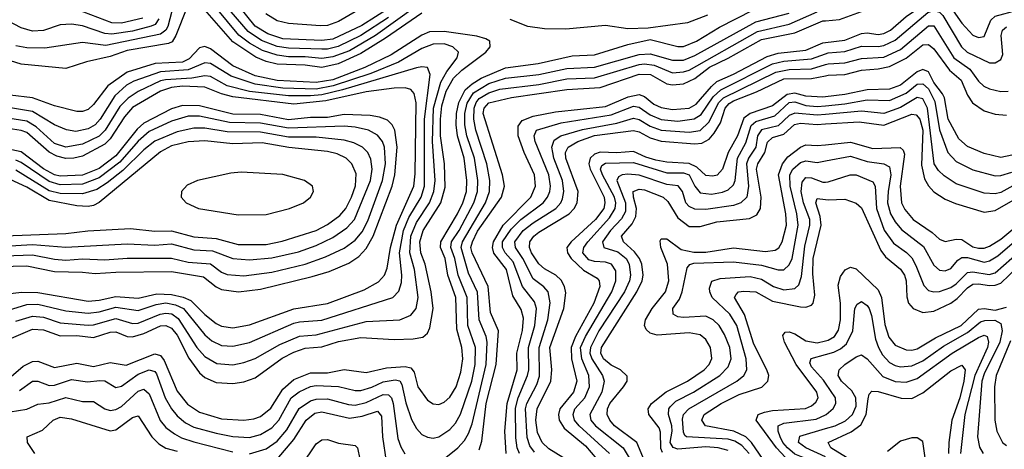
# Model space of a CAD drawing. Header units: inches. Extents: x 884549 to 1028252, y 526810 to 653624.
# Tile 369 of 656: x 907104 to 910643, y 617285 to 618827. Entities that reach past the tile are written whole.
import ezdxf

# ---------------------------------------------------------------- set-up
doc = ezdxf.new("R2010")
doc.units = ezdxf.units.IN
doc.header["$MEASUREMENT"] = 0
doc.layers.add('A9601', color=7, linetype='Continuous')
doc.layers.add('A9611', color=7, linetype='Continuous')

msp = doc.modelspace()

# ---------------------------------------------------------------- linework, layer by layer
at = {"layer": 'A9601', "color": 5}
for points, elevation in [([(908431.8, 618868.2), (908333.7, 618806.3), (908230, 618757.7), (908190, 618751.8), (908050, 618757.9), (907995.8, 618775.8), (907950, 618804.3), (907865.5, 618910)], 3120), ([(907704.9, 618870), (907665.1, 618770), (907652, 618748), (907638.6, 618741.4), (907490, 618716.6), (907430, 618695), (907343.9, 618676.1), (907270, 618651.7), (907110, 618667.7), (906990, 618704.1)], 3180), ([(907073.6, 617546.4), (907116.7, 617583.3), (907150, 617600.4), (907170, 617601.2), (907230, 617578.7), (907310, 617594.3), (907370, 617582.8), (907430, 617596.5), (907486.7, 617586.7), (907590, 617627.4), (907610, 617621.5), (907624.1, 617604.1), (907670, 617493.4), (907707.1, 617447.1), (907750, 617418.3), (907830, 617394.7), (907910, 617390.1), (907945.3, 617394.7), (907970, 617403.5), (908006.8, 617433.2), (908050, 617501.1), (908090, 617535.9), (908150, 617559.9), (908210, 617559.8), (908270, 617571.3), (908350, 617560.4), (908422.9, 617577.1), (908490, 617582.7), (908510, 617577.6), (908522.5, 617562.5), (908535.4, 617510), (908570, 617462), (908590, 617448.1), (908610, 617446.1), (908630, 617454), (908650, 617472.1), (908673.3, 617510), (908690, 617561.5), (908696.8, 617610), (908692.8, 617650), (908675.8, 617715.8), (908671.6, 617830), (908643.5, 617910), (908633.7, 617970), (908616.8, 618010), (908617.7, 618030), (908677.1, 618130), (908697, 618170), (908709.8, 618210), (908710.7, 618250), (908701.4, 618330), (908677.8, 618410), (908673, 618450), (908674.3, 618490), (908682.3, 618530), (908705, 618575), (908730, 618597.4), (908762.9, 618617.1), (908850, 618653.8), (908967.3, 618670), (909090, 618696.9), (909170, 618701.3), (909290, 618738.2), (909370, 618756.4), (909470, 618730.5), (909490, 618730.5), (909536.4, 618750), (909619.5, 618800.5), (909739.1, 618860.9)], 3180), ([(907659, 618890), (907636.9, 618803.1), (907630, 618789.4), (907610, 618775.2), (907414.2, 618734.2), (907330, 618745), (907194.9, 618725.1), (907130, 618725.9), (907090, 618733.5)], 3160), ([(907547, 618833), (907470, 618814.8), (907436, 618816), (907310, 618864.1)], 3120), ([(908550, 618850), (908419.4, 618760.6), (908330, 618706), (908248.6, 618668.6), (908190, 618655.1), (908130, 618663.3), (908030, 618667.7), (907990, 618676.7), (907952.6, 618692.6), (907870, 618747.5), (907770, 618862.6)], 3180), ([(908527.1, 618872.9), (908383.2, 618770), (908290, 618715.7), (908230, 618693.2), (908190, 618687.8), (908130, 618694.2), (908070, 618693.3), (908030, 618699.2), (907976.5, 618716.5), (907930, 618742.3), (907892.1, 618772.1), (907810.2, 618870)], 3160), ([(908430, 618835.5), (908330, 618770.8), (908248.7, 618731.3), (908210, 618721.3), (908190, 618720.9), (908070, 618725), (908030, 618731.4), (907972.9, 618752.9), (907925.1, 618785.1), (907841.5, 618881.5)], 3140), ([(908370.3, 618890), (908250, 618820.5), (908210, 618806), (908184.8, 618804.8), (908070, 618813.4), (908030, 618823.5), (907988.3, 618848.3)], 3080), ([(907604.7, 618830), (907591.3, 618810), (907576.6, 618803.4), (907510, 618786.4), (907435.6, 618775.6), (907410, 618778), (907330, 618805.6), (907290, 618811.3), (907250, 618808.1), (907190, 618788.6), (907150, 618786.3), (907110, 618798.2), (907007.8, 618850)], 3140), ([(907104, 617496), (907150, 617530.1), (907170, 617529.6), (907210, 617513.8), (907230, 617515.1), (907290, 617536.1), (907347.6, 617527.6), (907392.5, 617532.5), (907410.8, 617530.8), (907450, 617506.9), (907470, 617512), (907530, 617554.7), (907570, 617570.6), (907590, 617564.4), (907596.1, 617556.1), (907626.7, 617470), (907650, 617430.1), (907670, 617405.3), (907700.3, 617380.3), (907730, 617364.3), (907810, 617343), (907870, 617331.7), (907930, 617327.7), (907970, 617337.9), (908010, 617362.7), (908035.4, 617390), (908079.8, 617470), (908108.3, 617491.7), (908150, 617511.1), (908170, 617514.4), (908250, 617511.2), (908310, 617496.7), (908330, 617496.5), (908370, 617508.1), (908410, 617527.9), (908454, 617534), (908470.7, 617530.7), (908477.2, 617517.2), (908491.9, 617451.9), (908512.5, 617392.5), (908530, 617359.8), (908550, 617338.9), (908570, 617328.5), (908590, 617325.5), (908610, 617329.6), (908650, 617356.4), (908670, 617379.3), (908688.8, 617411.2), (908729.7, 617530), (908741.7, 617590), (908742.4, 617650), (908715.4, 617730), (908712.8, 617830), (908679.6, 617910), (908668.3, 617970), (908654, 618010), (908656.7, 618030), (908683.4, 618070), (908736.5, 618170), (908749.8, 618210), (908750.6, 618250), (908739, 618330), (908711.6, 618410), (908704.2, 618450), (908704.6, 618490), (908712, 618528), (908735.1, 618564.9), (908790, 618597.5), (908850, 618617.4), (908970, 618630), (909070, 618652.4), (909170, 618656.8), (909330, 618702), (909370, 618704.5), (909450, 618682.3), (909490, 618682.3), (909530, 618698), (909750, 618819.1), (909869.9, 618850)], 3160), ([(908630, 617251.3), (908678.4, 617290), (908703, 617317), (908717.6, 617342.4), (908730, 617376.5), (908780.3, 617590), (908783.9, 617670), (908780.4, 617690), (908755.9, 617750), (908749.4, 617849.4), (908717, 617917), (908690.3, 618010), (908695.1, 618030), (908778.1, 618170), (908792.8, 618210), (908793.9, 618250), (908783.2, 618310), (908743.9, 618430), (908736.5, 618470), (908738.1, 618510), (908744.9, 618530), (908756, 618544), (908790, 618565), (908830, 618577.4), (908970, 618594.7), (909070, 618614.2), (909170, 618618.7), (909330, 618666.7), (909350, 618668.8), (909383.9, 618663.9), (909450, 618636.8), (909490, 618639.4), (909510, 618646.1), (909755.7, 618784.3), (909870, 618810.4), (909970, 618854.7)], 3140), ([(909576.2, 618843.8), (909504.2, 618815.8), (909363.3, 618796.7), (909290, 618793.7), (909210, 618806), (909066.7, 618793.3), (908990, 618794.6), (908930, 618803.1), (908867.2, 618827.2)], 3180), ([(908756.1, 617283.9), (908765, 617315), (908780.6, 617450), (908816.4, 617590), (908825.1, 617710), (908795.8, 617775.8), (908787.6, 617870), (908730, 617990), (908726, 618010), (908731, 618030), (908750, 618067.9), (908835.4, 618190), (908847.1, 618230), (908839.5, 618270), (908770, 618490), (908773.7, 618510), (908790, 618528.8), (908871.9, 618548.1), (909070, 618576.5), (909190, 618583.9), (909330, 618631.8), (909370.7, 618630.7), (909430, 618596.4), (909450, 618592.7), (909490, 618596.6), (909530, 618615.7), (909582.9, 618657.1), (909650, 618688.7), (909770, 618755.8), (909890, 618780.1), (909990, 618822.6), (910000, 618823.5)], 3120), ([(907075.4, 617684.6), (907150, 617715.8), (907190, 617713.4), (907250, 617692), (907310, 617693.6), (907370, 617685.9), (907430, 617705.6), (907450, 617706.5), (907490, 617690.6), (907510, 617688.9), (907550, 617700.7), (907610, 617728.4), (907630, 617730), (907650, 617719.4), (907670, 617694.4), (907712, 617612), (907750, 617559.5), (907770, 617543.4), (907810, 617525.4), (907870, 617521.3), (907910, 617527.3), (907950, 617542.1), (908047.2, 617612.8), (908090, 617634.4), (908130, 617647.8), (908190, 617653.1), (908250, 617672.2), (908330, 617685.9), (908450, 617679.8), (908518.9, 617681.1), (908552.7, 617687.3), (908570, 617702.3), (908578.7, 617721.3), (908590.2, 617790), (908582.9, 617850), (908561.5, 617950), (908545.8, 617990), (908541.9, 618030), (908554.4, 618070), (908617.7, 618170), (908633.7, 618226.3), (908631.2, 618310), (908616.5, 618410), (908616.1, 618470), (908621.6, 618518.4), (908636.5, 618570), (908663.4, 618616.6), (908693.7, 618646.3), (908778.9, 618710), (908794.6, 618730), (908793.7, 618750), (908778.9, 618758.9), (908747.7, 618767.7), (908630, 618784.4), (908577.1, 618782.9), (908550, 618771.5), (908439.1, 618700.9), (908344.8, 618655.2), (908230, 618610.8), (908170, 618601.3), (908030, 618609.2), (907950, 618625.8), (907870, 618661.6), (907790, 618722.4), (907769.2, 618730.8), (907750, 618726.1), (907713.5, 618686.5), (907690, 618674.4), (907590.7, 618669.3), (907490, 618639.1), (907420.9, 618590), (907370, 618522.9), (907350, 618505), (907330, 618497.4), (907310, 618497.2), (907230, 618517.8), (907150, 618546.7), (907070, 618556.4)], 3220), ([(907090, 617744.6), (907150, 617763.1), (907190, 617759.3), (907250, 617739.2), (907350, 617730.7), (907370, 617731.8), (907450, 617754.6), (907510, 617736.6), (907530, 617738.2), (907609.5, 617770.5), (907630, 617774.2), (907651, 617771), (907674.4, 617754.4), (907741.5, 617650), (907770, 617618.5), (907813.4, 617593.4), (907870, 617588.8), (907910, 617596.6), (907950, 617610.7), (908039.1, 617660.9), (908110, 617691.1), (908170, 617695.8), (908350, 617743.8), (908470, 617749.3), (908510, 617766.3), (908529.6, 617790.4), (908536.5, 617830), (908522.6, 617930), (908505.8, 617990), (908509.8, 618050), (908530, 618098.7), (908577.6, 618170), (908592.8, 618210), (908598, 618250), (908587.4, 618390), (908591.5, 618510), (908617.7, 618602.3), (908639.3, 618640.7), (908675.9, 618690), (908680.9, 618710), (908661, 618730), (908630, 618739.9), (908590, 618739.5), (908550, 618723.5), (908465.7, 618674.3), (908366.2, 618633.8), (908230.8, 618589.2), (908170, 618577.6), (908050, 618580.8), (907950, 618595.3), (907864.3, 618624.3), (907789.8, 618670.2), (907770, 618672.1), (907710, 618646.9), (907610, 618640.4), (907514, 618606), (907488.5, 618591.5), (907445.9, 618554.1), (907394.1, 618470), (907375.3, 618450), (907350, 618435), (907306.2, 618426.2), (907272.2, 618432.2), (907230, 618449.2), (907150, 618498), (907050, 618514.1)], 3240), ([(908853.1, 617270), (908847.5, 617350), (908856, 617450), (908892, 617570), (908891.1, 617630), (908911.2, 617711.2), (908915.4, 617755.4), (908906.6, 617786.6), (908876.1, 617836.1), (908853.2, 617930), (908808.7, 617988.7), (908803.6, 618010), (908806.9, 618030), (908841.6, 618090), (908941.5, 618190), (908957.9, 618230), (908954.2, 618270), (908916.8, 618350), (908896.2, 618410), (908895.2, 618444.8), (908910, 618464.9), (908950, 618481.3), (909030, 618496.1), (909210, 618515.3), (909291.5, 618550), (909330, 618558.3), (909350, 618551.1), (909383.5, 618523.5), (909410, 618511.8), (909450, 618504.4), (909510, 618509.4), (909535.7, 618524.3), (909590, 618587.8), (909610, 618604.7), (909670, 618631.2), (909790, 618694.6), (909830, 618706.4), (909930, 618717.7), (909990, 618743.7), (910000, 618744.9)], 3080), ([(908901, 617270), (908891.8, 617290), (908886.8, 617326.8), (908886.7, 617433.3), (908896.1, 617470), (908929.7, 617550), (908933.5, 617570), (908932.9, 617650), (908956, 617730), (908961.3, 617790), (908954.3, 617814.3), (908911, 617870), (908878.2, 617958.2), (908848.6, 617990), (908838.9, 618010), (908839.8, 618030), (908870, 618075.8), (908905.7, 618110), (908985.3, 618170), (909000.8, 618190), (909009.1, 618210), (909011.9, 618230), (909005.7, 618270), (908956.7, 618390), (908952.8, 618410), (908961.4, 618430), (909050, 618456.5), (909230, 618485.5), (909310, 618517.1), (909330, 618513.2), (909370, 618486.1), (909410, 618469.4), (909470, 618463.4), (909528.7, 618471.3), (909552.8, 618487.2), (909596.4, 618550), (909624.4, 618575.6), (909810, 618668.3), (909850, 618678.2), (909950, 618686.3), (910000, 618704.9)], 3060), ([(906970, 617755.8), (907130, 617805.3), (907170, 617806.2), (907270, 617782), (907350, 617773.6), (907390, 617778.3), (907450, 617794.9), (907530, 617783.5), (907595.2, 617804.8), (907630, 617810.4), (907663.9, 617803.9), (907692.6, 617790), (907770, 617696.6), (907795, 617675), (907830, 617658.3), (907870, 617655.4), (907930, 617668.7), (908090, 617737.8), (908110, 617743.2), (908190, 617748.6), (908445.3, 617830), (908467.4, 617852.6), (908476.3, 617883.7), (908477.5, 617910), (908468.7, 617990), (908483.6, 618070), (908503.3, 618116.7), (908547.1, 618190), (908559.3, 618230), (908558.9, 618470), (908579.9, 618630), (908570, 618655.2), (908550, 618658.4), (908530, 618654.1), (908264.6, 618575.4), (908190, 618557.6), (908150, 618553.9), (908070, 618553.2), (907929.9, 618569.9), (907850, 618589.6), (907790, 618623.6), (907770, 618626.1), (907723, 618617), (907628.3, 618611.7), (907610, 618607.1), (907530.3, 618569.7), (907494.1, 618545.9), (907464.8, 618515.2), (907411.5, 618430), (907390, 618409.5), (907330, 618380.1), (907270, 618369.3), (907230, 618383.2), (907163.1, 618443.1), (907130, 618462.7), (907030, 618478.2)], 3260), ([(908954.9, 617274.9), (908938.2, 617298.2), (908927.9, 617327.9), (908921.8, 617430), (908926.7, 617450), (908962.3, 617517.7), (908972.1, 617547.9), (908971.7, 617650), (909002.9, 617750), (909011.2, 617811.2), (909003, 617850), (908988.3, 617868.3), (908950, 617897), (908912.4, 617970), (908886.3, 618010), (908884, 618030), (908913.9, 618070), (908950, 618098.5), (909030.6, 618149.4), (909049, 618170), (909055.5, 618184.5), (909060.2, 618210), (909054.7, 618250), (909023.5, 618330), (909019.8, 618350), (909017.1, 618370), (909025.4, 618394.6), (909049.3, 618410.7), (909126.8, 618433.2), (909250, 618455.3), (909310, 618473.6), (909330, 618468.9), (909370, 618444.4), (909410, 618430.8), (909510, 618423.7), (909550, 618429.8), (909580.9, 618459.1), (909616.5, 618530), (909633.4, 618546.6), (909821.8, 618638.2), (909870, 618648.6), (909950, 618650.2), (910000, 618666.1)], 3040), ([(909055.8, 617255.8), (909006.4, 617286.4), (908981.6, 617310), (908965.1, 617345.1), (908958.7, 617390), (908963.7, 617430), (909013.2, 617530), (909016.1, 617570), (909009.8, 617650), (909059.3, 617790), (909066.4, 617846.4), (909061.9, 617870), (909050, 617891.9), (909031.6, 617910), (908990, 617933.3), (908970, 617950.7), (908944.2, 617990), (908936.1, 618010), (908937.1, 618030), (908952.2, 618050), (908970, 618064.1), (909078.7, 618130), (909097.1, 618150), (909107.9, 618170), (909111.2, 618210), (909066.6, 618330), (909066, 618350), (909075.3, 618370), (909109.8, 618390.2), (909170, 618411.8), (909310, 618429.1), (909330, 618424), (909370, 618402.6), (909410, 618391.4), (909530, 618382), (909555.8, 618384.2), (909581.5, 618398.5), (909600.1, 618419.9), (909622.6, 618457.4), (909639.5, 618510), (909653.6, 618526.4), (909670, 618536.1), (909751.7, 618568.3), (909850, 618614.3), (909950, 618615.5), (910000, 618625.9)], 3020), ([(906970, 617832), (907110.4, 617849.6), (907170, 617848.4), (907350, 617817.2), (907390, 617820.5), (907450, 617833.5), (907530, 617827.8), (907597.1, 617842.9), (907650, 617841.2), (907691.7, 617831.7), (907719.8, 617819.8), (907770, 617769.4), (907810, 617737.1), (907830, 617727.6), (907870, 617721.4), (907930, 617731.6), (908090, 617788.8), (908210, 617808.3), (908342.4, 617857.6), (908393.2, 617886.8), (908415, 617910), (908425, 617935), (908437.3, 618010), (908458.9, 618090), (908521.3, 618230), (908526, 618274), (908528.6, 618528.6), (908521.9, 618561.9), (908510, 618577), (908490, 618582.8), (908450, 618581.4), (908350, 618568), (908204.1, 618535.9), (908090, 618523.5), (907870.2, 618550.2), (907830, 618560.5), (907770, 618585.1), (907690, 618588), (907650, 618583.8), (907610.9, 618570), (907510, 618512.4), (907481.1, 618478.9), (907430, 618399.6), (907410, 618380.2), (907330, 618337.3), (907298.9, 618330), (907270, 618329.3), (907237.4, 618337.4), (907210, 618351.6), (907130, 618422), (907110, 618429), (907030, 618441)], 3280), ([(910000, 618550.6), (909990, 618549.4), (909930, 618552.4), (909890, 618563.7), (909861.8, 618558.2), (909810, 618518.4), (909730, 618490), (909706.5, 618473.5), (909683.6, 618410), (909650.6, 618350), (909629.7, 618290.3), (909610.7, 618269.3), (909595.1, 618264.9), (909570, 618267.9), (909537.2, 618297.2), (909510.4, 618310.4), (909430, 618315.6), (909390, 618323.1), (909354, 618334), (909310, 618354.5), (909250, 618349.1), (909190, 618351.6), (909170, 618343.9), (909153.9, 618330), (909149.3, 618310), (909154.4, 618290), (909204.2, 618190), (909207.3, 618170), (909203, 618150), (909173.7, 618110), (909085.9, 618030), (909070.6, 618010), (909072.9, 617990), (909086.7, 617970), (909130, 617928), (909179.6, 617899.6), (909186.9, 617890), (909188.8, 617870), (909168.1, 617810), (909102.3, 617690), (909085.7, 617650), (909087.4, 617610), (909106.8, 617530), (909094.3, 617490), (909046, 617430), (909040.9, 617410), (909042.9, 617390), (909060.5, 617360.5), (909137.5, 617297.5), (909177.9, 617250)], 2980), ([(907030, 617941), (907130, 617943.1), (907230, 617922.9), (907330, 617921.2), (907375.9, 617915.9), (907450, 617921.3), (907650, 617923.8), (907764.7, 617904.7), (907810, 617868.1), (907830, 617858.7), (907890.1, 617850.1), (907970, 617859.5), (908155.2, 617904.8), (908216.2, 617923.8), (908287, 617953), (908323.1, 617976.9), (908350, 618005.5), (908375.1, 618050), (908442.6, 618230), (908453, 618270), (908461.2, 618370), (908452.6, 618430), (908442.6, 618450), (908426.2, 618466.2), (908397.3, 618477.3), (908363.4, 618483.4), (908270, 618487.3), (908210, 618476.2), (908150, 618476.3), (908070, 618467.7), (907970, 618486.4), (907870, 618487.8), (907750, 618518.1), (907690, 618519.6), (907650, 618506.7), (907550, 618455.8), (907526.1, 618433.9), (907450, 618337.9), (907390, 618292.8), (907330, 618269.3), (907250, 618265.5), (907230, 618270.1), (907190, 618292), (907110, 618352.8), (907030, 618370.1)], 3320), ([(909224.2, 617270), (909114.5, 617370), (909098.3, 617390), (909092.8, 617410), (909099.9, 617430), (909134.9, 617470), (909151.5, 617510), (909150, 617550), (909124.9, 617610), (909120.2, 617650), (909137.9, 617690), (909232.5, 617850), (909247.1, 617890), (909246.1, 617926.1), (909230.8, 617950), (909210, 617957.1), (909170, 617959.3), (909150, 617964.9), (909128.4, 617990), (909131.1, 618010), (909145.5, 618030), (909224, 618116), (909244.4, 618150), (909246.1, 618170), (909241.3, 618190), (909198.5, 618270), (909191.9, 618290), (909196.7, 618303.3), (909210, 618312.1), (909310, 618314.9), (909430, 618277.4), (909490, 618277), (909510.1, 618270), (909530, 618229), (909550, 618205.8), (909590, 618201.4), (909630, 618208), (909650, 618216.3), (909670, 618234.6), (909675.7, 618250), (909684, 618330), (909714.3, 618385.7), (909732.7, 618447.3), (909750, 618461.5), (909818.3, 618481.7), (909870, 618529.8), (909890, 618532.6), (909930, 618519.4), (909970, 618515.5), (910000, 618518.4)], 2960), ([(907050, 617979.5), (907150, 617983), (907230, 617967.5), (907270, 617964.5), (907330, 617968.9), (907410, 617965.2), (907490, 617970.6), (907650, 617971.7), (907710, 617956.9), (907790, 617950.5), (907830, 617921.2), (907850, 617912.8), (907910, 617908.1), (908010, 617920.8), (908130, 617949.5), (908203.9, 617976.1), (908270, 618007.2), (908310, 618036.1), (908334.6, 618065.4), (908355.3, 618104.7), (908408.5, 618250), (908418.9, 618310), (908415.5, 618370), (908408.5, 618390), (908390, 618412.6), (908357.3, 618430), (908310, 618440.9), (908270, 618445), (908070, 618438.2), (907970, 618456.2), (907858.2, 618458.2), (907750, 618480.7), (907710, 618480.4), (907650, 618462.7), (907570, 618425.2), (907530, 618390.7), (907464.8, 618315.2), (907390, 618259.3), (907330, 618236.9), (907250, 618234.3), (907210, 618246.5), (907110, 618314.7), (907090, 618323.4)], 3340), ([(910000, 618487.1), (909970, 618484.3), (909890, 618491), (909870, 618483.3), (909830, 618446.4), (909770, 618431.4), (909755.9, 618410), (909749.5, 618370), (909724, 618330), (909716.8, 618310), (909724, 618230), (909717.4, 618190), (909696.3, 618170), (909670, 618160.1), (909570, 618145.3), (909530, 618147.1), (909510, 618157.2), (909498.6, 618170), (909486.5, 618210), (909470.2, 618230.2), (909430, 618235.2), (909330, 618269.3), (909290, 618272.8), (909269.2, 618270.8), (909256.4, 618263.6), (909250, 618250), (909281.1, 618170), (909281.1, 618138.9), (909267.5, 618112.5), (909227.4, 618070), (909198.9, 618030), (909203.2, 618010), (909254.3, 617994.3), (909283.9, 617970), (909294.8, 617950), (909299.1, 617910), (909295.5, 617890), (909278, 617850), (909186.1, 617710), (909155.1, 617650), (909153.7, 617630), (909159.9, 617610), (909198.9, 617550), (909204.9, 617530), (909196.2, 617490), (909153, 617410), (909156.6, 617390), (909174, 617370), (909272.6, 617290), (909320.5, 617210)], 2940), ([(907050, 618014.7), (907150, 618020.8), (907270, 618010.5), (907490, 618022.9), (907590, 618018.2), (907650, 618023.2), (907730, 618000.8), (907797.1, 617997.1), (907870, 617969.8), (907930, 617965.7), (908010, 617972.1), (908105.8, 617994.2), (908170, 618017), (908230, 618045.6), (908280, 618080), (908308.1, 618110), (908364.8, 618250), (908370.7, 618290), (908366.2, 618326.2), (908355.9, 618350), (908336.7, 618370), (908305.6, 618385.6), (908270, 618394.8), (908170, 618405.5), (908070, 618405.9), (907970, 618423.3), (907850, 618424), (907770, 618437.6), (907730, 618438), (907670, 618424.7), (907590, 618391.6), (907550, 618359.5), (907474.7, 618285.3), (907419, 618241), (907381.9, 618218.1), (907330, 618201.6), (907250, 618202.7), (907210, 618213.3), (907090, 618286.5)], 3360), ([(909356.1, 617230), (909322.5, 617310), (909241.5, 617370), (909224.6, 617390), (909216, 617410), (909217.2, 617430), (909225.3, 617450), (909274.4, 617510), (909287, 617530), (909287.1, 617547.1), (909263.2, 617570), (909230, 617586.8), (909202.6, 617610), (909192.3, 617630), (909194.7, 617650), (909322.2, 617850), (909341.2, 617890), (909344.7, 617910), (909340.6, 617950), (909331.9, 617970), (909313.7, 617993.7), (909274.8, 618030), (909267.4, 618050), (909305, 618095), (909318.7, 618121.3), (909320.6, 618150), (909309.6, 618190), (909309.3, 618210.7), (909330, 618218.8), (909350, 618216.6), (909416.4, 618190), (909434, 618174), (909470, 618116.4), (909510, 618085.4), (909550, 618084.3), (909610, 618101.3), (909726.9, 618113.1), (909753.8, 618126.2), (909767, 618150), (909769.5, 618190.5), (909751.8, 618290), (909757.5, 618310), (909782.6, 618350), (909792, 618388), (909810, 618403.8), (909850, 618416.4), (909889.1, 618450.9), (909910, 618456.1), (909970, 618451.4), (910000, 618453.2)], 2920), ([(907050, 618051.9), (907270, 618059.5), (907349.7, 618069.7), (907502.3, 618077.7), (907590, 618068), (907650, 618069.4), (907730, 618047.7), (907810, 618042), (907890, 618020.6), (907990, 618020.2), (908048.1, 618031.9), (908170, 618070.6), (908210, 618091.6), (908255.1, 618124.9), (908276.4, 618150), (908297.3, 618190), (908310.9, 618230.9), (908313.6, 618273.6), (908298.4, 618310), (908277.9, 618330), (908245.1, 618345.1), (908210, 618354.5), (908072, 618368), (907975.4, 618384.6), (907870, 618381.8), (907770, 618391.9), (907710, 618389), (907650, 618374.7), (907610, 618353), (907390, 618170.6), (907370, 618160.4), (907350, 618156.7), (907310, 618158.8), (907210, 618178.6), (907130, 618226), (907070, 618253.1)], 3380), ([(909414.1, 617274.1), (909408.5, 617288.5), (909407.1, 617347.1), (909401.9, 617361.9), (909365.7, 617410), (909363.2, 617430), (909374.3, 617450), (909428.1, 617491.9), (909503.7, 617530), (909564, 617570), (909581.8, 617590), (909591.1, 617611.1), (909587.4, 617650), (909570, 617679.6), (909550, 617696.3), (909510, 617702.7), (909394.9, 617694.9), (909370, 617702.3), (909355.6, 617715.6), (909349.9, 617730), (909353.1, 617750), (909377.2, 617790), (909425.2, 617850), (909437.4, 617890), (909432.7, 617950), (909408.3, 618010), (909406.5, 618033.5), (909410, 618040.2), (909430, 618040.3), (909481.8, 618001.8), (909527.4, 617992.6), (909570, 617992.9), (909670, 618008.8), (909784.9, 617995.1), (909819.7, 618000.3), (909832.3, 618007.7), (909844.6, 618030), (909859.8, 618090), (909857.4, 618130), (909831.6, 618270), (909846, 618310), (909865.1, 618334.9), (909910, 618369.2), (909930, 618378.2), (909970, 618375.4), (910000, 618378.5)], 2880), ([(909650, 617280.8), (909614.7, 617290), (909570, 617293.6), (909470, 617285.3), (909452.2, 617292.2), (909441.7, 617310), (909449, 617350), (909448.4, 617370), (909436.4, 617410), (909437.1, 617430), (909442, 617438), (909462.5, 617457.5), (909526, 617490), (909620.9, 617550), (909650, 617581.5), (909661, 617610), (909656.3, 617650), (909637.4, 617697.4), (909618, 617730), (909597, 617750), (909570, 617762.6), (909490, 617757.9), (909470, 617760.6), (909452.3, 617770), (909451.6, 617790), (909475.4, 617824.6), (909485.5, 617850), (909503.1, 617936.9), (909512.1, 617947.9), (909527.3, 617952.7), (909670, 617957.9), (909770, 617946.2), (909830, 617929.4), (909850.2, 617929.8), (909870, 617946.9), (909880.7, 617970), (909902.5, 618090), (909897.6, 618130), (909872.6, 618230), (909872.5, 618270), (909882.4, 618290), (909910, 618314.1), (909930, 618320.6), (909970, 618315.1), (910000, 618320.5)], 2860), ([(909725.3, 617270), (909699.2, 617299.2), (909674.4, 617314.4), (909650, 617321.1), (909501.1, 617330), (909494.4, 617334.4), (909490, 617347.1), (909486.7, 617393.3), (909490.3, 617410), (909509, 617430), (909681.2, 617530), (909707, 617550), (909717.3, 617570), (909714.6, 617610), (909681, 617730), (909656.9, 617770), (909592.7, 617830), (909583.9, 617850), (909583.5, 617863.5), (909591.7, 617888.3), (909622.2, 617897.8), (909730, 617905.2), (909770, 617896.1), (909813.2, 617870), (909850, 617857.1), (909890, 617862.3), (909904.1, 617875.9), (909914.2, 617905.8), (909926.1, 618013.9), (909944.4, 618090), (909943.6, 618110), (909921.6, 618170), (909913.1, 618210), (909915.8, 618244.2), (909930, 618260.9), (909950, 618259.4), (909990, 618244.4), (910000, 618244.5)], 2840), ([(909789.2, 617230), (909734, 617310), (909713.9, 617330), (909670.6, 617350.6), (909569.3, 617369.3), (909555.6, 617390), (909564.7, 617410), (909624.8, 617450), (909690, 617482.1), (909771.2, 617508.8), (909793.3, 617530), (909796.5, 617550), (909789.9, 617570), (909742.8, 617662.8), (909709, 617769), (909673.7, 617830), (909679, 617841), (909688, 617850), (909706.9, 617853.1), (909750, 617849.8), (909810, 617816.4), (909910, 617796.6), (909930, 617795.1), (909950, 617802.2), (909956.2, 617810), (909962.2, 617837.8), (909954.7, 617914.7), (909955.7, 617970), (909984.9, 618090), (909981.3, 618121.3), (909964.9, 618170), (909970, 618185.6), (910000, 618181.7)], 2820), ([(909856.2, 617256.2), (909823.6, 617290), (909751.4, 617390), (909757.9, 617410), (909781.4, 617418.6), (909810, 617424.5), (909928.3, 617431.7), (909950, 617441.4), (909965.5, 617454.5), (909973.4, 617470), (909969.2, 617490), (909894.4, 617590), (909852.3, 617670), (909846.7, 617693.3), (909854.6, 617705.4), (909870, 617706.4), (909890, 617699.2), (909930, 617674.4), (909970, 617667.7), (910000, 617674.6)], 2780), ([(910000, 617522.5), (909992.9, 617532.9), (909950, 617581.4), (909944.3, 617595.7), (909948.9, 617611.1), (910000, 617625.2)], 2760), ([(907070, 617419.3), (907130, 617428.7), (907170, 617446.8), (907210, 617452.4), (907270, 617471.6), (907330, 617457.2), (907370, 617457.1), (907410, 617430.1), (907430, 617424.4), (907450, 617427.6), (907470, 617439.2), (907530, 617493.8), (907550, 617500.9), (907570, 617484.5), (907608.8, 617388.8), (907630, 617364), (907660.2, 617340.2), (907686.4, 617326.4), (907730, 617312.4), (907870, 617276)], 3140), ([(907930, 617269.5), (907990, 617286.3), (908030, 617314.9), (908064.7, 617355.3), (908108.3, 617431.7), (908150, 617458.6), (908170, 617465), (908210, 617466.2), (908285.8, 617445.8), (908310, 617444.1), (908350, 617452.8), (908410, 617481.5), (908430, 617481.1), (908439.9, 617470), (908446.1, 617450), (908463.8, 617323.8), (908473.9, 617293.9), (908488.9, 617268.9)], 3140), ([(908030, 617249.7), (908090, 617319.9), (908133.5, 617390), (908164.9, 617415.1), (908190, 617420), (908290, 617397), (908335.4, 617404.6), (908390, 617422.3), (908404, 617404), (908408.7, 617330), (908421.5, 617241.5)], 3120), ([(907158.3, 617270), (907132.5, 617310), (907130.7, 617330), (907186, 617354), (907224.7, 617390), (907250, 617400.3), (907290, 617394.8), (907430, 617351.2), (907450, 617355.1), (907510, 617399.3), (907530, 617405.3), (907578.9, 617330), (907604.9, 617304.9), (907629.8, 617289.8), (907670, 617278.1)], 3120), ([(910000, 617216.2), (909974.3, 617234.3), (909890, 617268.1), (909863.2, 617290), (909846.5, 617310), (909837.1, 617330), (909830.3, 617350), (909829.9, 617370), (909850, 617378.8), (909967.1, 617392.9), (910000, 617408.7)], 2760), ([(910000, 617258), (909929.4, 617290), (909903.7, 617310), (909908.2, 617331.8), (910000, 617359.6)], 2740), ([(908115.9, 617224.1), (908170, 617304.7), (908190, 617319), (908210, 617320.6), (908250, 617307.7), (908310, 617298.4), (908318.8, 617290), (908327, 617250)], 3080)]:
    msp.add_lwpolyline(points, dxfattribs=dict(at, elevation=elevation))
at = {"layer": 'A9601', "color": 5, "elevation": 3420}
msp.add_lwpolyline([(907900.3, 618279.7), (907863.7, 618276.3), (907743.8, 618250), (907706.7, 618233.3), (907686, 618210), (907684.9, 618190), (907702.6, 618170), (907747.2, 618150), (907890, 618127.2), (907990, 618127.4), (908073.8, 618150), (908124.5, 618170), (908149.9, 618190), (908160.2, 618210), (908156.8, 618230), (908128.4, 618250), (908050, 618270.9)], close=True, dxfattribs=at)
at = {"layer": 'A9611', "color": 5}
for points, elevation in [([(910000, 618823.5), (910050, 618828.3), (910130, 618856.6), (910190, 618862.6), (910384.1, 618975.9), (910423.5, 618983.5), (910470, 618979.8), (910485.6, 618990), (910481.8, 619010), (910455.4, 619050), (910370, 619116.3), (910313.1, 619190), (910250, 619251.7), (910230, 619264.8), (910210, 619268), (910170, 619255.4), (910150, 619239), (910097.6, 619142.4), (910078.3, 619121.7), (910050, 619104), (910022.4, 619097.6), (910000, 619097.6)], 3120), ([(910000, 618744.9), (910070, 618753.4), (910130, 618778), (910150, 618780.4), (910190, 618774.2), (910210, 618777.8), (910234, 618790), (910290, 618838.9), (910370, 618892), (910390, 618900.8), (910410, 618898.8), (910458.6, 618858.6), (910490, 618814.1), (910530, 618772), (910550, 618762.8), (910570, 618767.3), (910594.8, 618825.2), (910610, 618840.2), (910690, 618861.1)], 3080), ([(910000, 618704.9), (910010, 618708.7), (910070, 618713.3), (910130, 618732.6), (910190, 618730.3), (910210, 618734.6), (910250, 618753), (910367.6, 618852.4), (910390, 618859.6), (910410, 618853.8), (910421.7, 618841.7), (910489.2, 618729.2), (910508.8, 618710), (910590, 618672.5), (910610, 618671.9), (910630, 618684.6), (910637.8, 618702.2), (910631.7, 618770), (910636.7, 618790), (910650, 618801.7)], 3060), ([(910000, 618666.1), (910010, 618669.2), (910070, 618672.3), (910130, 618688.1), (910210, 618692.4), (910270, 618719.6), (910370, 618805.1), (910390, 618804.9), (910461.4, 618690), (910519.2, 618650), (910550, 618606.3), (910568.8, 618588.8), (910590, 618579), (910630, 618569.7), (910656, 618570)], 3040), ([(910000, 618625.9), (910010, 618628), (910070, 618630.7), (910130, 618646.1), (910190, 618650.2), (910230, 618658.6), (910290, 618688.4), (910350, 618736.5), (910370, 618737.6), (910390, 618722.5), (910446.2, 618646.2), (910487.9, 618610), (910510, 618556.6), (910528.9, 618528.9), (910570, 618499.9), (910610, 618488), (910650, 618484.5)], 3020), ([(910670, 618341.4), (910630, 618332.9), (910570, 618347), (910510, 618371.6), (910479.4, 618399.4), (910441.3, 618470), (910427.2, 618547.2), (910420.8, 618560.8), (910390, 618601.3), (910370, 618639.6), (910350, 618648.3), (910330, 618639.7), (910270, 618591.8), (910230, 618577.7), (910150, 618575.4), (910070, 618559.1), (910000, 618550.6)], 2980), ([(910000, 618518.4), (910070, 618525.2), (910150, 618538.9), (910230, 618536.6), (910290, 618562.8), (910330, 618595.8), (910350, 618597), (910370, 618578.9), (910393.5, 618533.5), (910410, 618432.3), (910439.2, 618350), (910470, 618317.8), (910530, 618288.6), (910610, 618266.8), (910630, 618267.6), (910670, 618279.4)], 2960), ([(910730, 618261.7), (910630, 618207.4), (910610, 618201.9), (910570, 618204.2), (910470, 618238.4), (910426.1, 618266.1), (910406, 618286), (910390.3, 618310.3), (910366.5, 618510), (910350, 618543.4), (910330, 618547.7), (910270, 618511.7), (910210, 618490.7), (910130, 618499.3), (910000, 618487.1)], 2940), ([(910000, 618453.2), (910120.6, 618460.6), (910210, 618449.1), (910310, 618487.4), (910326, 618486), (910339.2, 618470), (910349.6, 618430), (910345.2, 618305.2), (910355.5, 618255.5), (910370, 618230.6), (910390, 618209.7), (910430, 618183.4), (910466.8, 618166.8), (910570, 618135.9), (910610, 618142.1), (910750, 618222.7)], 2920), ([(910000, 618378.5), (910090, 618387.5), (910170, 618364.3), (910268.5, 618368.5), (910279.1, 618359.1), (910284.3, 618344.3), (910268.6, 618230), (910273.3, 618170), (910285.7, 618145.7), (910315.6, 618110), (910383.4, 618063.4), (910410, 618038.9), (910430, 618030.5), (910470, 618039.9), (910490, 618038.1), (910530, 618012.4), (910550, 618006.6), (910570, 618007.2), (910590, 618014.1), (910630, 618039.4), (910715.2, 618110)], 2880), ([(910000, 618320.5), (910090, 618336.7), (910150, 618317.6), (910209.5, 618309.5), (910230, 618298.8), (910234.6, 618270), (910224.8, 618210), (910223.4, 618170), (910233.8, 618130), (910250, 618101.5), (910273.7, 618073.7), (910352.6, 618012.6), (910390, 617945.7), (910410, 617928.4), (910430, 617925.7), (910450, 617933.9), (910475.7, 617964.3), (910490, 617973.9), (910510, 617973), (910570, 617957.2), (910590, 617961.2), (910619.9, 617980.1), (910730, 618074.4)], 2860), ([(910000, 618244.5), (910010, 618244.7), (910089.3, 618270.7), (910110, 618270.1), (910170, 618244.8), (910178.2, 618230), (910183.2, 618150), (910211.1, 618071.1), (910244.7, 618024.7), (910291.6, 617991.6), (910310, 617971.9), (910325.1, 617945.1), (910353.1, 617873.1), (910370, 617855.6), (910390, 617850.1), (910410, 617852.1), (910450, 617866.2), (910470, 617879.5), (910510, 617919.3), (910530, 617922), (910587.9, 617912.1), (910610, 617918.7), (910730, 618023.9)], 2840), ([(910000, 618181.7), (910010, 618180.4), (910070, 618183.4), (910110, 618168.4), (910130, 618151.9), (910198.6, 617998.6), (910215.8, 617975.8), (910270, 617931.4), (910284.1, 617910), (910290.5, 617890), (910291.9, 617831.9), (910298.4, 617810), (910315.5, 617790), (910350, 617776), (910390, 617781.5), (910450, 617809.3), (910473.7, 617826.3), (910510, 617865.1), (910530, 617877.8), (910550, 617879.2), (910590, 617872.7), (910610, 617874), (910630, 617881.9), (910690, 617938.8)], 2820), ([(910000, 617674.6), (910010, 617676.9), (910031.9, 617690), (910047, 617713), (910054, 617750), (910054.2, 617810), (910046.2, 617873.8), (910054.6, 617905.4), (910070.8, 617929.2), (910090, 617938.4), (910110, 617932.5), (910190, 617857.2), (910201.8, 617830), (910213.2, 617733.2), (910227.9, 617687.9), (910250, 617659), (910290, 617642.3), (910310, 617640.9), (910330, 617645.7), (910395.2, 617684.8), (910487.1, 617730), (910550, 617788.5), (910570, 617791), (910610, 617784.7), (910650, 617795.8)], 2780), ([(910000, 617625.2), (910030, 617633.5), (910054.4, 617645.6), (910075.9, 617664.1), (910097.8, 617710), (910106.1, 617790), (910113.8, 617806.2), (910130, 617815.4), (910150, 617801.1), (910156.6, 617790), (910165.3, 617765.3), (910180.4, 617680.4), (910190.1, 617650), (910204.4, 617624.4), (910230, 617597.2), (910250, 617585.9), (910270, 617581.6), (910310, 617584.7), (910350, 617602.8), (910424.2, 617655.8), (910510, 617704.8), (910557.2, 617742.8), (910572.3, 617747.7), (910609, 617749), (910630, 617737), (910635.4, 617710), (910626.1, 617670), (910570, 617556.3), (910561.7, 617530), (910546.8, 617330), (910553.3, 617293.3), (910566.2, 617270)], 2760), ([(910000, 617359.6), (910034.3, 617370), (910072.1, 617387.9), (910096.8, 617410), (910110, 617440.3), (910109.3, 617470), (910095.1, 617495.1), (910058.1, 617530), (910046.2, 617550), (910049.2, 617570), (910069.9, 617590), (910110, 617617.6), (910130, 617624.3), (910150, 617609.5), (910206.3, 617546.3), (910250, 617528.2), (910290, 617525.8), (910330, 617539.6), (910455.7, 617630), (910550, 617686.1), (910570, 617694.5), (910581.1, 617690), (910585.4, 617670), (910582.1, 617650), (910536.3, 617550), (910501, 617410), (910485.2, 617270)], 2740), ([(910665, 617675), (910613, 617550), (910607.6, 617510), (910608.8, 617390), (910615.3, 617350), (910636.8, 617310), (910650, 617298.4)], 2780), ([(910076.2, 617256.2), (910018.9, 617290), (910009.4, 617310), (910092.4, 617347.6), (910127.3, 617372.7), (910146.6, 617410), (910153.2, 617466.8), (910157.1, 617482.9), (910166.6, 617493.4), (910190, 617492.1), (910271.6, 617468.4), (910310, 617467.4), (910350, 617488.2), (910450, 617566.3), (910490, 617587.3), (910502.1, 617570), (910497, 617530), (910483.2, 617470), (910454.7, 617390), (910443.6, 617310), (910441.8, 617270)], 2720), ([(910000, 617408.7), (910002.8, 617410), (910028, 617432), (910037.1, 617450), (910035.7, 617470), (910000, 617522.5)], 2760), ([(910372.7, 617152.7), (910350, 617313), (910330, 617326.5), (910310, 617326.6), (910270, 617314.8), (910222.9, 617277.1)], 2680)]:
    msp.add_lwpolyline(points, dxfattribs=dict(at, elevation=elevation))

doc.saveas('drawing.dxf')
